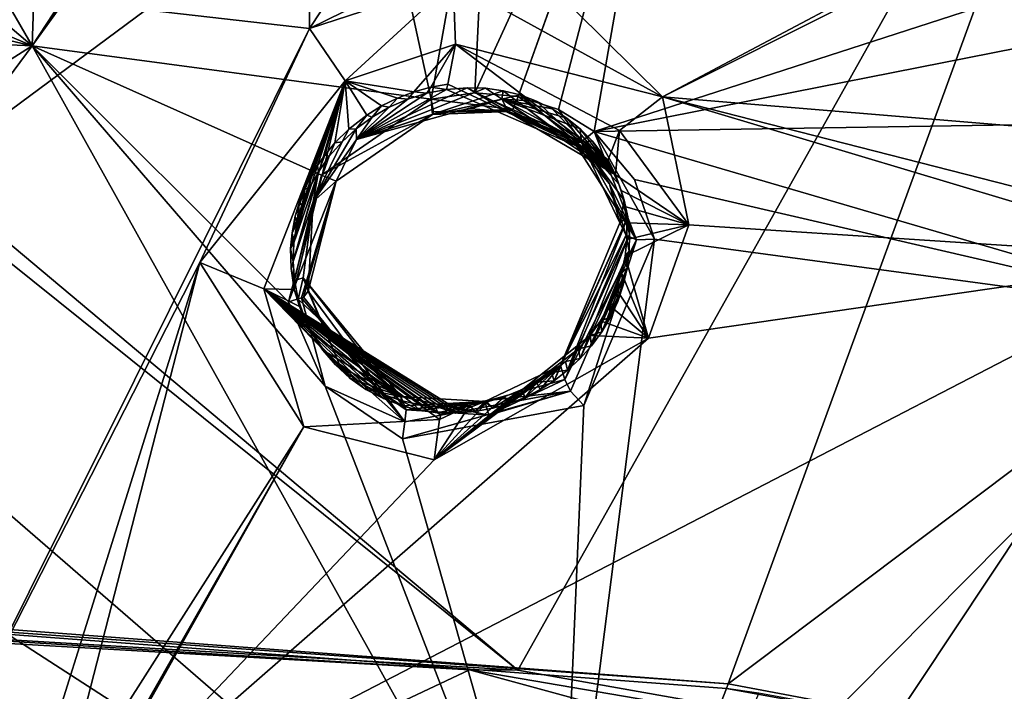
# Model space of a CAD drawing. Header units: millimetres. Extents: x -147 to 294, y -82 to 275.
# Tile 278 of 609: x 240.27 to 252.67, y 168.47 to 176.93. Entities that reach past the tile are written whole.
import ezdxf

# ---------------------------------------------------------------- set-up
doc = ezdxf.new("R2010")
doc.units = ezdxf.units.MM
doc.header["$LTSCALE"] = 67.506716
for name, color, linetype in [('1828', 7, 'CONTINUOUS'), ('1841', 7, 'CONTINUOUS'), ('1842', 7, 'CONTINUOUS'), ('1843', 7, 'CONTINUOUS'), ('1844', 7, 'CONTINUOUS'), ('2835', 7, 'CONTINUOUS'), ('3578', 7, 'CONTINUOUS'), ('3579', 7, 'CONTINUOUS'), ('3580', 7, 'CONTINUOUS'), ('3581', 7, 'CONTINUOUS'), ('3582', 7, 'CONTINUOUS'), ('3583', 7, 'CONTINUOUS'), ('3584', 7, 'CONTINUOUS'), ('3585', 7, 'CONTINUOUS'), ('3586', 7, 'CONTINUOUS'), ('3587', 7, 'CONTINUOUS'), ('3588', 7, 'CONTINUOUS'), ('3589', 7, 'CONTINUOUS'), ('3590', 7, 'CONTINUOUS'), ('751', 7, 'CONTINUOUS'), ('760', 7, 'CONTINUOUS'), ('761', 7, 'CONTINUOUS'), ('801', 7, 'CONTINUOUS'), ('802', 7, 'CONTINUOUS'), ('807', 7, 'CONTINUOUS')]:
    doc.layers.add(name, color=color, linetype=linetype)

msp = doc.modelspace()

# ---------------------------------------------------------------- linework, layer by layer
at = {"layer": '1828', "linetype": 'CONTINUOUS'}
for points in [[(235.44, 176.826, -19.634), (237.025, 174.446, -20.529), (240.432, 176.605, -20.336), (235.44, 176.826, -19.634)], [(237.025, 174.446, -20.529), (237.658, 172.86, -21.078), (240.432, 176.605, -20.336), (237.025, 174.446, -20.529)], [(237.658, 172.86, -21.078), (247.06, 164.705, -25.443), (240.432, 176.605, -20.336), (237.658, 172.86, -21.078)], [(240.432, 176.605, -20.336), (247.06, 164.705, -25.443), (244.121, 172.318, -22.323), (240.432, 176.605, -20.336)], [(245.454, 175.932, -21.404), (240.432, 176.605, -20.336), (244.073, 174.976, -21.457), (245.454, 175.932, -21.404)], [(244.073, 174.976, -21.457), (240.432, 176.605, -20.336), (243.659, 173.381, -21.893), (244.073, 174.976, -21.457)], [(243.659, 173.381, -21.893), (240.432, 176.605, -20.336), (244.121, 172.318, -22.323), (243.659, 173.381, -21.893)], [(247.503, 175.524, -21.945), (248.014, 174.922, -22.257), (255.47, 173.194, -24.647), (247.503, 175.524, -21.945)], [(248.014, 174.922, -22.257), (248.264, 174.169, -22.571), (255.47, 173.194, -24.647), (248.014, 174.922, -22.257)], [(247.373, 172.073, -23.098), (247.06, 164.705, -25.443), (248.264, 174.169, -22.571), (247.373, 172.073, -23.098)], [(248.264, 174.169, -22.571), (247.06, 164.705, -25.443), (255.47, 173.194, -24.647), (248.264, 174.169, -22.571)], [(247.06, 164.705, -25.443), (253.388, 162.292, -28.475), (255.47, 173.194, -24.647), (247.06, 164.705, -25.443)], [(236.923, 171.261, -21.442), (247.06, 164.705, -25.443), (237.658, 172.86, -21.078), (236.923, 171.261, -21.442)], [(244.121, 172.318, -22.323), (247.06, 164.705, -25.443), (245.093, 171.654, -22.737), (244.121, 172.318, -22.323)], [(245.093, 171.654, -22.737), (247.06, 164.705, -25.443), (247.373, 172.073, -23.098), (245.093, 171.654, -22.737)], [(235.25, 170.594, -21.432), (247.06, 164.705, -25.443), (236.923, 171.261, -21.442), (235.25, 170.594, -21.432)], [(235.25, 170.594, -21.432), (235.193, 168.515, -21.975), (247.06, 164.705, -25.443), (235.25, 170.594, -21.432)], [(235.193, 168.515, -21.975), (235.141, 166.451, -22.476), (247.06, 164.705, -25.443), (235.193, 168.515, -21.975)]]:
    msp.add_3dface(points, dxfattribs=at)
at = {"layer": '1841', "linetype": 'CONTINUOUS'}
for points in [[(239.563, 177.324, -22.418), (243.921, 176.824, -23.284), (239.068, 167.067, -25.277), (239.563, 177.324, -22.418)], [(243.921, 176.824, -23.284), (242.54, 173.874, -23.978), (239.068, 167.067, -25.277), (243.921, 176.824, -23.284)], [(248.696, 174.35, -25.093), (248.364, 175.96, -24.456), (255.15, 173.93, -26.817), (248.696, 174.35, -25.093)], [(248.189, 172.923, -25.482), (248.696, 174.35, -25.093), (255.15, 173.93, -26.817), (248.189, 172.923, -25.482)], [(240.894, 166.539, -25.772), (248.189, 172.923, -25.482), (255.15, 173.93, -26.817), (240.894, 166.539, -25.772)], [(248.922, 164.554, -28.622), (240.894, 166.539, -25.772), (255.15, 173.93, -26.817), (248.922, 164.554, -28.622)], [(262.344, 170.816, -30.091), (248.922, 164.554, -28.622), (255.15, 173.93, -26.817), (262.344, 170.816, -30.091)], [(239.068, 167.067, -25.277), (242.54, 173.874, -23.978), (240.418, 167.091, -25.531), (239.068, 167.067, -25.277)], [(240.418, 167.091, -25.531), (242.54, 173.874, -23.978), (240.761, 166.956, -25.636), (240.418, 167.091, -25.531)], [(242.54, 173.874, -23.978), (243.852, 171.806, -24.89), (240.761, 166.956, -25.636), (242.54, 173.874, -23.978)], [(245.492, 171.388, -25.384), (248.189, 172.923, -25.482), (240.894, 166.539, -25.772), (245.492, 171.388, -25.384)], [(240.761, 166.956, -25.636), (243.852, 171.806, -24.89), (240.896, 166.616, -25.752), (240.761, 166.956, -25.636)], [(243.852, 171.806, -24.89), (245.492, 171.388, -25.384), (240.894, 166.539, -25.772), (243.852, 171.806, -24.89)], [(240.895, 166.577, -25.762), (243.852, 171.806, -24.89), (240.894, 166.539, -25.772), (240.895, 166.577, -25.762)], [(240.896, 166.616, -25.752), (243.852, 171.806, -24.89), (240.895, 166.577, -25.762), (240.896, 166.616, -25.752)], [(253.814, 164.724, -30.253), (248.922, 164.554, -28.622), (262.344, 170.816, -30.091), (253.814, 164.724, -30.253)]]:
    msp.add_3dface(points, dxfattribs=at)
at = {"layer": '1842', "linetype": 'CONTINUOUS'}
for points in [[(248.364, 175.96, -24.456), (248.696, 174.35, -25.093), (247.824, 175.536, -24.195), (248.364, 175.96, -24.456)], [(247.683, 175.168, -23.576), (247.824, 175.536, -24.195), (247.775, 174.979, -23.677), (247.683, 175.168, -23.576)], [(247.824, 175.536, -24.195), (248.696, 174.35, -25.093), (247.775, 174.979, -23.677), (247.824, 175.536, -24.195)], [(247.775, 174.979, -23.677), (248.696, 174.35, -25.093), (247.845, 174.781, -23.775), (247.775, 174.979, -23.677)], [(247.845, 174.781, -23.775), (248.696, 174.35, -25.093), (247.892, 174.579, -23.87), (247.845, 174.781, -23.775)], [(247.892, 174.579, -23.87), (248.696, 174.35, -25.093), (247.915, 174.373, -23.961), (247.892, 174.579, -23.87)], [(248.696, 174.35, -25.093), (248.189, 172.923, -25.482), (247.895, 173.954, -24.127), (248.696, 174.35, -25.093)], [(247.917, 174.165, -24.046), (248.696, 174.35, -25.093), (247.895, 173.954, -24.127), (247.917, 174.165, -24.046)], [(247.915, 174.373, -23.961), (248.696, 174.35, -25.093), (247.917, 174.165, -24.046), (247.915, 174.373, -23.961)], [(247.895, 173.954, -24.127), (248.189, 172.923, -25.482), (247.851, 173.743, -24.201), (247.895, 173.954, -24.127)], [(247.851, 173.743, -24.201), (248.189, 172.923, -25.482), (247.785, 173.536, -24.267), (247.851, 173.743, -24.201)], [(247.785, 173.536, -24.267), (248.189, 172.923, -25.482), (247.696, 173.334, -24.324), (247.785, 173.536, -24.267)], [(247.696, 173.334, -24.324), (248.189, 172.923, -25.482), (247.586, 173.14, -24.371), (247.696, 173.334, -24.324)], [(247.586, 173.14, -24.371), (248.189, 172.923, -25.482), (247.456, 172.956, -24.407), (247.586, 173.14, -24.371)], [(248.189, 172.923, -25.482), (245.492, 171.388, -25.384), (247.456, 172.956, -24.407), (248.189, 172.923, -25.482)], [(247.456, 172.956, -24.407), (245.492, 171.388, -25.384), (247.309, 172.786, -24.431), (247.456, 172.956, -24.407)], [(247.309, 172.786, -24.431), (245.492, 171.388, -25.384), (247.145, 172.63, -24.444), (247.309, 172.786, -24.431)], [(247.145, 172.63, -24.444), (245.492, 171.388, -25.384), (246.967, 172.49, -24.447), (247.145, 172.63, -24.444)], [(246.967, 172.49, -24.447), (245.492, 171.388, -25.384), (246.778, 172.368, -24.439), (246.967, 172.49, -24.447)], [(246.778, 172.368, -24.439), (245.492, 171.388, -25.384), (246.579, 172.266, -24.421), (246.778, 172.368, -24.439)], [(246.579, 172.266, -24.421), (245.492, 171.388, -25.384), (246.371, 172.183, -24.392), (246.579, 172.266, -24.421)], [(246.371, 172.183, -24.392), (245.492, 171.388, -25.384), (246.158, 172.121, -24.354), (246.371, 172.183, -24.392)], [(246.158, 172.121, -24.354), (245.492, 171.388, -25.384), (245.94, 172.08, -24.307), (246.158, 172.121, -24.354)], [(245.94, 172.08, -24.307), (245.492, 171.388, -25.384), (245.559, 171.899, -25.014), (245.94, 172.08, -24.307)], [(245.576, 171.952, -24.932), (245.94, 172.08, -24.307), (245.559, 171.899, -25.014), (245.576, 171.952, -24.932)], [(245.722, 172.061, -24.252), (245.94, 172.08, -24.307), (245.576, 171.952, -24.932), (245.722, 172.061, -24.252)]]:
    msp.add_3dface(points, dxfattribs=at)
at = {"layer": '1843', "linetype": 'CONTINUOUS'}
for points in [[(247.274, 177.041, -23.858), (248.364, 175.96, -24.456), (245.73, 177.414, -23.43), (247.274, 177.041, -23.858)], [(245.73, 177.414, -23.43), (248.364, 175.96, -24.456), (245.758, 176.627, -23.359), (245.73, 177.414, -23.43)], [(248.364, 175.96, -24.456), (247.824, 175.536, -24.195), (245.758, 176.627, -23.359), (248.364, 175.96, -24.456)], [(247.824, 175.536, -24.195), (247.683, 175.168, -23.576), (245.758, 176.627, -23.359), (247.824, 175.536, -24.195)]]:
    msp.add_3dface(points, dxfattribs=at)
at = {"layer": '1844', "linetype": 'CONTINUOUS'}
for points in [[(243.921, 176.824, -23.284), (239.563, 177.324, -22.418), (243.923, 180.788, -22.024), (243.921, 176.824, -23.284)], [(246.02, 180.005, -22.641), (243.921, 176.824, -23.284), (243.923, 180.788, -22.024), (246.02, 180.005, -22.641)], [(244.787, 177.252, -23.304), (243.921, 176.824, -23.284), (246.02, 180.005, -22.641), (244.787, 177.252, -23.304)], [(248.364, 175.96, -24.456), (247.274, 177.041, -23.858), (256.059, 180.049, -24.751), (248.364, 175.96, -24.456)], [(248.364, 175.96, -24.456), (256.059, 180.049, -24.751), (253.298, 178.438, -24.682), (248.364, 175.96, -24.456)], [(253.171, 175.561, -25.7), (248.364, 175.96, -24.456), (253.298, 178.438, -24.682), (253.171, 175.561, -25.7)], [(255.15, 173.93, -26.817), (248.364, 175.96, -24.456), (254.278, 174.451, -26.393), (255.15, 173.93, -26.817)], [(254.278, 174.451, -26.393), (248.364, 175.96, -24.456), (253.171, 175.561, -25.7), (254.278, 174.451, -26.393)]]:
    msp.add_3dface(points, dxfattribs=at)
at = {"layer": '2835', "linetype": 'CONTINUOUS'}
for points in [[(237.904, 180.969, -18.669), (240.432, 176.605, -20.336), (240.631, 182.527, -18.557), (237.904, 180.969, -18.669)], [(240.631, 182.527, -18.557), (240.432, 176.605, -20.336), (244.12, 182.229, -19.171), (240.631, 182.527, -18.557)], [(244.12, 182.229, -19.171), (240.432, 176.605, -20.336), (244.122, 182.189, -19.184), (244.12, 182.229, -19.171)], [(244.122, 182.189, -19.184), (240.432, 176.605, -20.336), (244.124, 182.148, -19.197), (244.122, 182.189, -19.184)], [(244.124, 182.148, -19.197), (240.432, 176.605, -20.336), (244.144, 181.975, -19.254), (244.124, 182.148, -19.197)], [(244.144, 181.975, -19.254), (240.432, 176.605, -20.336), (244.179, 181.803, -19.312), (244.144, 181.975, -19.254)], [(240.432, 176.605, -20.336), (245.454, 175.932, -21.404), (244.179, 181.803, -19.312), (240.432, 176.605, -20.336)], [(244.179, 181.803, -19.312), (245.454, 175.932, -21.404), (246.205, 180.166, -20.173), (244.179, 181.803, -19.312)], [(247.057, 175.801, -21.761), (248.572, 181.622, -20.144), (246.548, 175.968, -21.604), (247.057, 175.801, -21.761)], [(246.548, 175.968, -21.604), (248.572, 181.622, -20.144), (248.555, 181.584, -20.153), (246.548, 175.968, -21.604)], [(248.538, 181.546, -20.162), (246.548, 175.968, -21.604), (248.555, 181.584, -20.153), (248.538, 181.546, -20.162)], [(247.503, 175.524, -21.945), (248.572, 181.622, -20.144), (247.057, 175.801, -21.761), (247.503, 175.524, -21.945)], [(248.572, 181.622, -20.144), (247.503, 175.524, -21.945), (254.68, 177.852, -22.712), (248.572, 181.622, -20.144)], [(246.001, 176.013, -21.482), (246.548, 175.968, -21.604), (248.538, 181.546, -20.162), (246.001, 176.013, -21.482)], [(246.205, 180.166, -20.173), (246.001, 176.013, -21.482), (248.538, 181.546, -20.162), (246.205, 180.166, -20.173)], [(237.172, 179.38, -19.058), (240.432, 176.605, -20.336), (237.904, 180.969, -18.669), (237.172, 179.38, -19.058)], [(245.454, 175.932, -21.404), (246.001, 176.013, -21.482), (246.205, 180.166, -20.173), (245.454, 175.932, -21.404)], [(235.499, 178.713, -19.072), (240.432, 176.605, -20.336), (237.172, 179.38, -19.058), (235.499, 178.713, -19.072)], [(235.47, 177.771, -19.352), (240.432, 176.605, -20.336), (235.499, 178.713, -19.072), (235.47, 177.771, -19.352)], [(254.68, 177.852, -22.712), (247.503, 175.524, -21.945), (254.097, 176.825, -22.946), (254.68, 177.852, -22.712)], [(235.44, 176.826, -19.634), (240.432, 176.605, -20.336), (235.47, 177.771, -19.352), (235.44, 176.826, -19.634)], [(247.503, 175.524, -21.945), (254.114, 175.632, -23.386), (254.097, 176.825, -22.946), (247.503, 175.524, -21.945)], [(247.503, 175.524, -21.945), (255.47, 173.194, -24.647), (254.114, 175.632, -23.386), (247.503, 175.524, -21.945)]]:
    msp.add_3dface(points, dxfattribs=at)
at = {"layer": '3578', "linetype": 'CONTINUOUS'}
for points in [[(247.347, 175.394, -22.052), (246.548, 175.968, -21.604), (246.482, 175.804, -21.73), (247.347, 175.394, -22.052)], [(247.057, 175.801, -21.761), (246.548, 175.968, -21.604), (247.347, 175.394, -22.052), (247.057, 175.801, -21.761)], [(246.421, 175.775, -21.939), (247.347, 175.394, -22.052), (246.482, 175.804, -21.73), (246.421, 175.775, -21.939)], [(247.25, 175.393, -22.252), (247.347, 175.394, -22.052), (246.421, 175.775, -21.939), (247.25, 175.393, -22.252)], [(246.861, 175.633, -22.082), (247.25, 175.393, -22.252), (246.421, 175.775, -21.939), (246.861, 175.633, -22.082)], [(247.503, 175.524, -21.945), (247.057, 175.801, -21.761), (247.347, 175.394, -22.052), (247.503, 175.524, -21.945)]]:
    msp.add_3dface(points, dxfattribs=at)
at = {"layer": '3579', "linetype": 'CONTINUOUS'}
for points in [[(247.503, 175.524, -21.945), (247.347, 175.394, -22.052), (248.039, 174.159, -22.621), (247.503, 175.524, -21.945)], [(248.264, 174.169, -22.571), (248.014, 174.922, -22.257), (247.503, 175.524, -21.945), (248.264, 174.169, -22.571)], [(248.264, 174.169, -22.571), (247.503, 175.524, -21.945), (248.039, 174.159, -22.621), (248.264, 174.169, -22.571)], [(247.347, 175.394, -22.052), (247.25, 175.393, -22.252), (248.039, 174.159, -22.621), (247.347, 175.394, -22.052)], [(248.039, 174.159, -22.621), (247.25, 175.393, -22.252), (247.696, 174.868, -22.539), (248.039, 174.159, -22.621)], [(247.908, 174.218, -22.823), (248.039, 174.159, -22.621), (247.696, 174.868, -22.539), (247.908, 174.218, -22.823)]]:
    msp.add_3dface(points, dxfattribs=at)
at = {"layer": '3580', "linetype": 'CONTINUOUS'}
for points in [[(248.039, 174.159, -22.621), (247.908, 174.218, -22.823), (247.137, 172.4, -23.297), (248.039, 174.159, -22.621)], [(247.205, 172.254, -23.107), (248.039, 174.159, -22.621), (247.137, 172.4, -23.297), (247.205, 172.254, -23.107)], [(247.373, 172.073, -23.098), (248.039, 174.159, -22.621), (247.205, 172.254, -23.107), (247.373, 172.073, -23.098)], [(247.373, 172.073, -23.098), (248.264, 174.169, -22.571), (248.039, 174.159, -22.621), (247.373, 172.073, -23.098)], [(243.845, 173.44, -21.995), (245.121, 171.87, -22.757), (243.903, 173.514, -22.189), (243.845, 173.44, -21.995)], [(243.903, 173.514, -22.189), (245.121, 171.87, -22.757), (244.296, 172.598, -22.576), (243.903, 173.514, -22.189)], [(243.659, 173.381, -21.893), (244.121, 172.318, -22.323), (243.821, 173.428, -21.969), (243.659, 173.381, -21.893)], [(243.821, 173.428, -21.969), (245.121, 171.87, -22.757), (243.845, 173.44, -21.995), (243.821, 173.428, -21.969)], [(243.821, 173.428, -21.969), (244.121, 172.318, -22.323), (245.121, 171.87, -22.757), (243.821, 173.428, -21.969)], [(244.296, 172.598, -22.576), (245.121, 171.87, -22.757), (245.138, 172.018, -22.957), (244.296, 172.598, -22.576)], [(246.179, 171.953, -23.224), (247.205, 172.254, -23.107), (247.137, 172.4, -23.297), (246.179, 171.953, -23.224)], [(244.121, 172.318, -22.323), (245.093, 171.654, -22.737), (245.121, 171.87, -22.757), (244.121, 172.318, -22.323)], [(245.093, 171.654, -22.737), (247.373, 172.073, -23.098), (247.205, 172.254, -23.107), (245.093, 171.654, -22.737)], [(245.121, 171.87, -22.757), (245.093, 171.654, -22.737), (247.205, 172.254, -23.107), (245.121, 171.87, -22.757)], [(245.121, 171.87, -22.757), (247.205, 172.254, -23.107), (245.138, 172.018, -22.957), (245.121, 171.87, -22.757)], [(245.138, 172.018, -22.957), (247.205, 172.254, -23.107), (246.179, 171.953, -23.224), (245.138, 172.018, -22.957)]]:
    msp.add_3dface(points, dxfattribs=at)
at = {"layer": '3581', "linetype": 'CONTINUOUS'}
for points in [[(245.454, 175.932, -21.404), (244.073, 174.976, -21.457), (245.47, 175.74, -21.754), (245.454, 175.932, -21.404)], [(245.483, 175.773, -21.542), (245.454, 175.932, -21.404), (245.47, 175.74, -21.754), (245.483, 175.773, -21.542)], [(245.47, 175.74, -21.754), (244.073, 174.976, -21.457), (244.258, 174.898, -21.797), (245.47, 175.74, -21.754)], [(244.073, 174.976, -21.457), (243.659, 173.381, -21.893), (244.258, 174.898, -21.797), (244.073, 174.976, -21.457)], [(243.659, 173.381, -21.893), (243.821, 173.428, -21.969), (244.258, 174.898, -21.797), (243.659, 173.381, -21.893)], [(243.821, 173.428, -21.969), (243.845, 173.44, -21.995), (244.258, 174.898, -21.797), (243.821, 173.428, -21.969)], [(243.845, 173.44, -21.995), (243.903, 173.514, -22.189), (244.258, 174.898, -21.797), (243.845, 173.44, -21.995)]]:
    msp.add_3dface(points, dxfattribs=at)
at = {"layer": '3582', "linetype": 'CONTINUOUS'}
for points in [[(246.001, 176.013, -21.482), (245.454, 175.932, -21.404), (246.482, 175.804, -21.73), (246.001, 176.013, -21.482)], [(246.548, 175.968, -21.604), (246.001, 176.013, -21.482), (246.482, 175.804, -21.73), (246.548, 175.968, -21.604)], [(246.482, 175.804, -21.73), (245.454, 175.932, -21.404), (245.483, 175.773, -21.542), (246.482, 175.804, -21.73)], [(246.421, 175.775, -21.939), (245.47, 175.74, -21.754), (245.948, 175.812, -21.827), (246.421, 175.775, -21.939)], [(246.421, 175.775, -21.939), (245.483, 175.773, -21.542), (245.47, 175.74, -21.754), (246.421, 175.775, -21.939)], [(246.421, 175.775, -21.939), (246.482, 175.804, -21.73), (245.483, 175.773, -21.542), (246.421, 175.775, -21.939)]]:
    msp.add_3dface(points, dxfattribs=at)
at = {"layer": '3583', "linetype": 'CONTINUOUS'}
for points in [[(246.343, 175.931, -22.648), (245.47, 175.74, -21.754), (244.515, 175.423, -22.462), (246.343, 175.931, -22.648)], [(245.948, 175.812, -21.827), (245.47, 175.74, -21.754), (246.343, 175.931, -22.648), (245.948, 175.812, -21.827)], [(246.421, 175.775, -21.939), (245.948, 175.812, -21.827), (246.343, 175.931, -22.648), (246.421, 175.775, -21.939)], [(245.47, 175.74, -21.754), (244.258, 174.898, -21.797), (244.515, 175.423, -22.462), (245.47, 175.74, -21.754)], [(244.515, 175.423, -22.462), (244.258, 174.898, -21.797), (243.966, 174.644, -22.611), (244.515, 175.423, -22.462)], [(244.258, 174.898, -21.797), (243.903, 173.514, -22.189), (243.966, 174.644, -22.611), (244.258, 174.898, -21.797)], [(243.903, 173.514, -22.189), (243.841, 173.684, -22.897), (243.966, 174.644, -22.611), (243.903, 173.514, -22.189)]]:
    msp.add_3dface(points, dxfattribs=at)
at = {"layer": '3584', "linetype": 'CONTINUOUS'}
for points in [[(247.082, 172.579, -23.94), (247.908, 174.218, -22.823), (247.826, 174.374, -23.485), (247.082, 172.579, -23.94)], [(247.137, 172.4, -23.297), (247.908, 174.218, -22.823), (247.082, 172.579, -23.94), (247.137, 172.4, -23.297)], [(243.903, 173.514, -22.189), (244.296, 172.598, -22.576), (243.841, 173.684, -22.897), (243.903, 173.514, -22.189)], [(244.296, 172.598, -22.576), (245.138, 172.018, -22.957), (243.841, 173.684, -22.897), (244.296, 172.598, -22.576)], [(243.841, 173.684, -22.897), (245.138, 172.018, -22.957), (245.073, 172.189, -23.631), (243.841, 173.684, -22.897)], [(246.128, 172.125, -23.882), (247.137, 172.4, -23.297), (247.082, 172.579, -23.94), (246.128, 172.125, -23.882)], [(246.179, 171.953, -23.224), (247.137, 172.4, -23.297), (246.128, 172.125, -23.882), (246.179, 171.953, -23.224)], [(245.138, 172.018, -22.957), (246.179, 171.953, -23.224), (245.073, 172.189, -23.631), (245.138, 172.018, -22.957)], [(245.073, 172.189, -23.631), (246.179, 171.953, -23.224), (246.128, 172.125, -23.882), (245.073, 172.189, -23.631)]]:
    msp.add_3dface(points, dxfattribs=at)
at = {"layer": '3585', "linetype": 'CONTINUOUS'}
for points in [[(245.905, 176.077, -22.513), (244.515, 175.423, -22.462), (245.646, 176.056, -22.47), (245.905, 176.077, -22.513)], [(244.515, 175.423, -22.462), (245.905, 176.077, -22.513), (246.137, 176.069, -22.561), (244.515, 175.423, -22.462)], [(246.36, 176.038, -22.616), (244.515, 175.423, -22.462), (246.137, 176.069, -22.561), (246.36, 176.038, -22.616)], [(245.646, 176.056, -22.47), (244.515, 175.423, -22.462), (245.397, 176.008, -22.438), (245.646, 176.056, -22.47)], [(246.343, 175.931, -22.648), (244.515, 175.423, -22.462), (246.36, 176.038, -22.616), (246.343, 175.931, -22.648)], [(245.397, 176.008, -22.438), (244.515, 175.423, -22.462), (245.158, 175.933, -22.416), (245.397, 176.008, -22.438)], [(246.574, 175.985, -22.676), (246.343, 175.931, -22.648), (246.36, 176.038, -22.616), (246.574, 175.985, -22.676)], [(245.158, 175.933, -22.416), (244.515, 175.423, -22.462), (244.926, 175.831, -22.406), (245.158, 175.933, -22.416)], [(246.781, 175.909, -22.743), (246.343, 175.931, -22.648), (246.574, 175.985, -22.676), (246.781, 175.909, -22.743)], [(247.327, 175.559, -22.973), (246.343, 175.931, -22.648), (247.161, 175.695, -22.893), (247.327, 175.559, -22.973)], [(246.343, 175.931, -22.648), (247.327, 175.559, -22.973), (247.345, 175.386, -23.036), (246.343, 175.931, -22.648)], [(247.161, 175.695, -22.893), (246.343, 175.931, -22.648), (246.978, 175.811, -22.816), (247.161, 175.695, -22.893)], [(246.978, 175.811, -22.816), (246.343, 175.931, -22.648), (246.781, 175.909, -22.743), (246.978, 175.811, -22.816)], [(244.926, 175.831, -22.406), (244.515, 175.423, -22.462), (244.709, 175.705, -22.406), (244.926, 175.831, -22.406)], [(244.709, 175.705, -22.406), (244.515, 175.423, -22.462), (244.511, 175.56, -22.416), (244.709, 175.705, -22.406)], [(244.515, 175.423, -22.462), (243.966, 174.644, -22.611), (244.511, 175.56, -22.416), (244.515, 175.423, -22.462)], [(244.511, 175.56, -22.416), (243.966, 174.644, -22.611), (244.331, 175.394, -22.436), (244.511, 175.56, -22.416)], [(247.327, 175.559, -22.973), (247.479, 175.406, -23.057), (247.345, 175.386, -23.036), (247.327, 175.559, -22.973)], [(244.331, 175.394, -22.436), (243.966, 174.644, -22.611), (244.171, 175.213, -22.466), (244.331, 175.394, -22.436)], [(247.479, 175.406, -23.057), (247.611, 175.239, -23.141), (247.345, 175.386, -23.036), (247.479, 175.406, -23.057)], [(247.883, 174.66, -23.398), (247.826, 174.374, -23.485), (247.345, 175.386, -23.036), (247.883, 174.66, -23.398)], [(247.814, 174.862, -23.314), (247.883, 174.66, -23.398), (247.345, 175.386, -23.036), (247.814, 174.862, -23.314)], [(247.722, 175.057, -23.227), (247.814, 174.862, -23.314), (247.345, 175.386, -23.036), (247.722, 175.057, -23.227)], [(247.611, 175.239, -23.141), (247.722, 175.057, -23.227), (247.345, 175.386, -23.036), (247.611, 175.239, -23.141)], [(244.171, 175.213, -22.466), (243.966, 174.644, -22.611), (244.034, 175.016, -22.504), (244.171, 175.213, -22.466)], [(244.034, 175.016, -22.504), (243.966, 174.644, -22.611), (243.715, 173.887, -22.808), (244.034, 175.016, -22.504)], [(243.725, 174.122, -22.734), (244.034, 175.016, -22.504), (243.715, 173.887, -22.808), (243.725, 174.122, -22.734)], [(243.918, 174.806, -22.55), (244.034, 175.016, -22.504), (243.725, 174.122, -22.734), (243.918, 174.806, -22.55)], [(243.763, 174.357, -22.666), (243.918, 174.806, -22.55), (243.725, 174.122, -22.734), (243.763, 174.357, -22.666)], [(243.828, 174.586, -22.604), (243.918, 174.806, -22.55), (243.763, 174.357, -22.666), (243.828, 174.586, -22.604)], [(243.715, 173.887, -22.808), (243.966, 174.644, -22.611), (243.734, 173.648, -22.888), (243.715, 173.887, -22.808)], [(243.966, 174.644, -22.611), (243.841, 173.684, -22.897), (243.734, 173.648, -22.888), (243.966, 174.644, -22.611)], [(247.928, 174.45, -23.481), (247.826, 174.374, -23.485), (247.883, 174.66, -23.398), (247.928, 174.45, -23.481)], [(247.002, 172.386, -23.988), (247.082, 172.579, -23.94), (247.928, 174.45, -23.481), (247.002, 172.386, -23.988)], [(247.171, 172.517, -23.981), (247.002, 172.386, -23.988), (247.928, 174.45, -23.481), (247.171, 172.517, -23.981)], [(247.082, 172.579, -23.94), (247.826, 174.374, -23.485), (247.928, 174.45, -23.481), (247.082, 172.579, -23.94)], [(247.949, 174.232, -23.561), (247.171, 172.517, -23.981), (247.928, 174.45, -23.481), (247.949, 174.232, -23.561)], [(247.33, 172.665, -23.966), (247.171, 172.517, -23.981), (247.949, 174.232, -23.561), (247.33, 172.665, -23.966)], [(247.947, 174.016, -23.635), (247.33, 172.665, -23.966), (247.949, 174.232, -23.561), (247.947, 174.016, -23.635)], [(247.473, 172.825, -23.943), (247.33, 172.665, -23.966), (247.947, 174.016, -23.635), (247.473, 172.825, -23.943)], [(247.921, 173.802, -23.704), (247.473, 172.825, -23.943), (247.947, 174.016, -23.635), (247.921, 173.802, -23.704)], [(247.6, 173, -23.911), (247.473, 172.825, -23.943), (247.921, 173.802, -23.704), (247.6, 173, -23.911)], [(247.872, 173.588, -23.767), (247.6, 173, -23.911), (247.921, 173.802, -23.704), (247.872, 173.588, -23.767)], [(243.734, 173.648, -22.888), (243.841, 173.684, -22.897), (243.78, 173.414, -22.972), (243.734, 173.648, -22.888)], [(243.841, 173.684, -22.897), (245.073, 172.189, -23.631), (243.78, 173.414, -22.972), (243.841, 173.684, -22.897)], [(247.711, 173.188, -23.871), (247.6, 173, -23.911), (247.872, 173.588, -23.767), (247.711, 173.188, -23.871)], [(247.802, 173.384, -23.823), (247.711, 173.188, -23.871), (247.872, 173.588, -23.767), (247.802, 173.384, -23.823)], [(243.78, 173.414, -22.972), (245.073, 172.189, -23.631), (243.856, 173.19, -23.059), (243.78, 173.414, -22.972)], [(243.856, 173.19, -23.059), (245.073, 172.189, -23.631), (243.961, 172.971, -23.15), (243.856, 173.19, -23.059)], [(243.961, 172.971, -23.15), (245.073, 172.189, -23.631), (244.091, 172.77, -23.241), (243.961, 172.971, -23.15)], [(244.091, 172.77, -23.241), (245.073, 172.189, -23.631), (244.249, 172.585, -23.332), (244.091, 172.77, -23.241)], [(244.249, 172.585, -23.332), (245.073, 172.189, -23.631), (244.43, 172.418, -23.423), (244.249, 172.585, -23.332)], [(246.128, 172.125, -23.882), (247.082, 172.579, -23.94), (246.23, 172.041, -23.932), (246.128, 172.125, -23.882)], [(246.23, 172.041, -23.932), (247.082, 172.579, -23.94), (246.443, 172.1, -23.96), (246.23, 172.041, -23.932)], [(246.443, 172.1, -23.96), (247.082, 172.579, -23.94), (246.641, 172.178, -23.978), (246.443, 172.1, -23.96)], [(246.641, 172.178, -23.978), (247.082, 172.579, -23.94), (246.826, 172.274, -23.987), (246.641, 172.178, -23.978)], [(246.826, 172.274, -23.987), (247.082, 172.579, -23.94), (247.002, 172.386, -23.988), (246.826, 172.274, -23.987)], [(244.43, 172.418, -23.423), (245.073, 172.189, -23.631), (244.63, 172.277, -23.51), (244.43, 172.418, -23.423)], [(244.63, 172.277, -23.51), (245.073, 172.189, -23.631), (244.855, 172.161, -23.594), (244.63, 172.277, -23.51)], [(244.855, 172.161, -23.594), (245.073, 172.189, -23.631), (245.087, 172.071, -23.673), (244.855, 172.161, -23.594)], [(245.073, 172.189, -23.631), (246.128, 172.125, -23.882), (245.087, 172.071, -23.673), (245.073, 172.189, -23.631)], [(245.087, 172.071, -23.673), (246.128, 172.125, -23.882), (245.313, 172.011, -23.741), (245.087, 172.071, -23.673)], [(245.313, 172.011, -23.741), (246.128, 172.125, -23.882), (245.538, 171.98, -23.8), (245.313, 172.011, -23.741)], [(245.538, 171.98, -23.8), (246.128, 172.125, -23.882), (245.764, 171.977, -23.851), (245.538, 171.98, -23.8)], [(245.764, 171.977, -23.851), (246.128, 172.125, -23.882), (246.004, 172, -23.896), (245.764, 171.977, -23.851)], [(246.004, 172, -23.896), (246.128, 172.125, -23.882), (246.23, 172.041, -23.932), (246.004, 172, -23.896)]]:
    msp.add_3dface(points, dxfattribs=at)
at = {"layer": '3586', "linetype": 'CONTINUOUS'}
for points in [[(245.663, 176.123, -22.705), (245.646, 176.056, -22.47), (245.447, 176.085, -22.669), (245.663, 176.123, -22.705)], [(247.683, 175.168, -23.576), (245.646, 176.056, -22.47), (245.663, 176.123, -22.705), (247.683, 175.168, -23.576)], [(245.235, 176.026, -22.643), (245.158, 175.933, -22.416), (245.028, 175.947, -22.626), (245.235, 176.026, -22.643)], [(245.397, 176.008, -22.438), (245.158, 175.933, -22.416), (245.235, 176.026, -22.643), (245.397, 176.008, -22.438)], [(245.447, 176.085, -22.669), (245.397, 176.008, -22.438), (245.235, 176.026, -22.643), (245.447, 176.085, -22.669)], [(245.646, 176.056, -22.47), (245.397, 176.008, -22.438), (245.447, 176.085, -22.669), (245.646, 176.056, -22.47)], [(247.683, 175.168, -23.576), (245.905, 176.077, -22.513), (245.646, 176.056, -22.47), (247.683, 175.168, -23.576)], [(245.028, 175.947, -22.626), (244.926, 175.831, -22.406), (244.83, 175.849, -22.618), (245.028, 175.947, -22.626)], [(245.158, 175.933, -22.416), (244.926, 175.831, -22.406), (245.028, 175.947, -22.626), (245.158, 175.933, -22.416)], [(244.83, 175.849, -22.618), (244.709, 175.705, -22.406), (244.642, 175.732, -22.619), (244.83, 175.849, -22.618)], [(244.926, 175.831, -22.406), (244.709, 175.705, -22.406), (244.83, 175.849, -22.618), (244.926, 175.831, -22.406)], [(244.642, 175.732, -22.619), (244.511, 175.56, -22.416), (244.416, 175.556, -22.635), (244.642, 175.732, -22.619)], [(244.709, 175.705, -22.406), (244.511, 175.56, -22.416), (244.642, 175.732, -22.619), (244.709, 175.705, -22.406)], [(244.416, 175.556, -22.635), (244.331, 175.394, -22.436), (244.242, 175.383, -22.66), (244.416, 175.556, -22.635)], [(244.511, 175.56, -22.416), (244.331, 175.394, -22.436), (244.416, 175.556, -22.635), (244.511, 175.56, -22.416)], [(244.242, 175.383, -22.66), (244.171, 175.213, -22.466), (244.115, 175.229, -22.687), (244.242, 175.383, -22.66)], [(244.331, 175.394, -22.436), (244.171, 175.213, -22.466), (244.242, 175.383, -22.66), (244.331, 175.394, -22.436)], [(244.115, 175.229, -22.687), (244.034, 175.016, -22.504), (244.022, 175.097, -22.715), (244.115, 175.229, -22.687)], [(244.171, 175.213, -22.466), (244.034, 175.016, -22.504), (244.115, 175.229, -22.687), (244.171, 175.213, -22.466)], [(244.034, 175.016, -22.504), (243.918, 174.806, -22.55), (243.943, 174.965, -22.746), (244.034, 175.016, -22.504)], [(244.022, 175.097, -22.715), (244.034, 175.016, -22.504), (243.943, 174.965, -22.746), (244.022, 175.097, -22.715)], [(243.943, 174.965, -22.746), (243.918, 174.806, -22.55), (243.863, 174.805, -22.786), (243.943, 174.965, -22.746)], [(243.863, 174.805, -22.786), (243.828, 174.586, -22.604), (243.797, 174.638, -22.831), (243.863, 174.805, -22.786)], [(243.918, 174.806, -22.55), (243.828, 174.586, -22.604), (243.863, 174.805, -22.786), (243.918, 174.806, -22.55)], [(243.797, 174.638, -22.831), (243.763, 174.357, -22.666), (243.743, 174.458, -22.884), (243.797, 174.638, -22.831)], [(243.828, 174.586, -22.604), (243.763, 174.357, -22.666), (243.797, 174.638, -22.831), (243.828, 174.586, -22.604)], [(243.743, 174.458, -22.884), (243.763, 174.357, -22.666), (243.702, 174.249, -22.949), (243.743, 174.458, -22.884)], [(243.763, 174.357, -22.666), (243.725, 174.122, -22.734), (243.702, 174.249, -22.949), (243.763, 174.357, -22.666)], [(243.702, 174.249, -22.949), (243.725, 174.122, -22.734), (243.684, 174.052, -23.015), (243.702, 174.249, -22.949)], [(243.725, 174.122, -22.734), (243.715, 173.887, -22.808), (243.684, 174.052, -23.015), (243.725, 174.122, -22.734)], [(243.684, 174.052, -23.015), (243.715, 173.887, -22.808), (243.689, 173.8, -23.106), (243.684, 174.052, -23.015)], [(243.715, 173.887, -22.808), (243.734, 173.648, -22.888), (243.689, 173.8, -23.106), (243.715, 173.887, -22.808)], [(243.689, 173.8, -23.106), (243.734, 173.648, -22.888), (243.73, 173.536, -23.209), (243.689, 173.8, -23.106)], [(243.734, 173.648, -22.888), (243.78, 173.414, -22.972), (243.73, 173.536, -23.209), (243.734, 173.648, -22.888)], [(243.73, 173.536, -23.209), (243.78, 173.414, -22.972), (243.794, 173.32, -23.3), (243.73, 173.536, -23.209)], [(243.78, 173.414, -22.972), (243.856, 173.19, -23.059), (243.794, 173.32, -23.3), (243.78, 173.414, -22.972)], [(243.794, 173.32, -23.3), (243.856, 173.19, -23.059), (243.869, 173.139, -23.381), (243.794, 173.32, -23.3)], [(243.856, 173.19, -23.059), (243.961, 172.971, -23.15), (243.869, 173.139, -23.381), (243.856, 173.19, -23.059)], [(243.869, 173.139, -23.381), (243.961, 172.971, -23.15), (243.98, 172.94, -23.477), (243.869, 173.139, -23.381)], [(243.961, 172.971, -23.15), (244.091, 172.77, -23.241), (243.98, 172.94, -23.477), (243.961, 172.971, -23.15)], [(243.98, 172.94, -23.477), (244.091, 172.77, -23.241), (244.068, 172.816, -23.542), (243.98, 172.94, -23.477)], [(244.091, 172.77, -23.241), (244.249, 172.585, -23.332), (244.068, 172.816, -23.542), (244.091, 172.77, -23.241)], [(244.068, 172.816, -23.542), (244.249, 172.585, -23.332), (244.139, 172.728, -23.59), (244.068, 172.816, -23.542)], [(244.139, 172.728, -23.59), (244.249, 172.585, -23.332), (244.285, 172.577, -23.679), (244.139, 172.728, -23.59)], [(244.249, 172.585, -23.332), (244.43, 172.418, -23.423), (244.285, 172.577, -23.679), (244.249, 172.585, -23.332)], [(244.285, 172.577, -23.679), (244.43, 172.418, -23.423), (244.372, 172.501, -23.727), (244.285, 172.577, -23.679)], [(244.372, 172.501, -23.727), (244.43, 172.418, -23.423), (244.433, 172.453, -23.76), (244.372, 172.501, -23.727)], [(244.43, 172.418, -23.423), (244.63, 172.277, -23.51), (244.433, 172.453, -23.76), (244.43, 172.418, -23.423)], [(244.433, 172.453, -23.76), (244.63, 172.277, -23.51), (244.63, 172.323, -23.857), (244.433, 172.453, -23.76)], [(244.63, 172.277, -23.51), (244.855, 172.161, -23.594), (244.63, 172.323, -23.857), (244.63, 172.277, -23.51)], [(244.63, 172.323, -23.857), (244.855, 172.161, -23.594), (244.77, 172.25, -23.92), (244.63, 172.323, -23.857)], [(244.77, 172.25, -23.92), (244.855, 172.161, -23.594), (244.879, 172.203, -23.965), (244.77, 172.25, -23.92)], [(244.855, 172.161, -23.594), (245.087, 172.071, -23.673), (244.879, 172.203, -23.965), (244.855, 172.161, -23.594)], [(244.879, 172.203, -23.965), (245.087, 172.071, -23.673), (245.057, 172.142, -24.036), (244.879, 172.203, -23.965)], [(245.087, 172.071, -23.673), (245.313, 172.011, -23.741), (245.057, 172.142, -24.036), (245.087, 172.071, -23.673)], [(245.057, 172.142, -24.036), (245.313, 172.011, -23.741), (245.215, 172.103, -24.093), (245.057, 172.142, -24.036)], [(245.215, 172.103, -24.093), (245.313, 172.011, -23.741), (245.341, 172.081, -24.136), (245.215, 172.103, -24.093)], [(245.313, 172.011, -23.741), (245.538, 171.98, -23.8), (245.341, 172.081, -24.136), (245.313, 172.011, -23.741)], [(245.341, 172.081, -24.136), (245.538, 171.98, -23.8), (245.432, 172.07, -24.166), (245.341, 172.081, -24.136)], [(245.432, 172.07, -24.166), (245.538, 171.98, -23.8), (245.503, 172.064, -24.188), (245.432, 172.07, -24.166)], [(245.538, 171.98, -23.8), (245.764, 171.977, -23.851), (245.503, 172.064, -24.188), (245.538, 171.98, -23.8)], [(245.503, 172.064, -24.188), (245.764, 171.977, -23.851), (245.566, 172.061, -24.207), (245.503, 172.064, -24.188)], [(245.566, 172.061, -24.207), (245.764, 171.977, -23.851), (245.624, 172.06, -24.224), (245.566, 172.061, -24.207)], [(245.624, 172.06, -24.224), (245.764, 171.977, -23.851), (245.677, 172.06, -24.239), (245.624, 172.06, -24.224)], [(245.764, 171.977, -23.851), (245.722, 172.061, -24.252), (245.677, 172.06, -24.239), (245.764, 171.977, -23.851)]]:
    msp.add_3dface(points, dxfattribs=at)
at = {"layer": '3587', "linetype": 'CONTINUOUS'}
for points in [[(245.73, 177.414, -23.43), (243.921, 176.824, -23.284), (244.787, 177.252, -23.304), (245.73, 177.414, -23.43)], [(243.921, 176.824, -23.284), (245.73, 177.414, -23.43), (244.372, 176.163, -23.237), (243.921, 176.824, -23.284)], [(245.73, 177.414, -23.43), (245.758, 176.627, -23.359), (244.372, 176.163, -23.237), (245.73, 177.414, -23.43)], [(245.758, 176.627, -23.359), (245.235, 176.026, -22.643), (244.372, 176.163, -23.237), (245.758, 176.627, -23.359)], [(245.758, 176.627, -23.359), (245.447, 176.085, -22.669), (245.235, 176.026, -22.643), (245.758, 176.627, -23.359)], [(245.758, 176.627, -23.359), (245.663, 176.123, -22.705), (245.447, 176.085, -22.669), (245.758, 176.627, -23.359)], [(245.758, 176.627, -23.359), (247.683, 175.168, -23.576), (245.663, 176.123, -22.705), (245.758, 176.627, -23.359)], [(245.235, 176.026, -22.643), (245.028, 175.947, -22.626), (244.372, 176.163, -23.237), (245.235, 176.026, -22.643)], [(245.028, 175.947, -22.626), (244.83, 175.849, -22.618), (244.372, 176.163, -23.237), (245.028, 175.947, -22.626)], [(244.83, 175.849, -22.618), (244.642, 175.732, -22.619), (244.372, 176.163, -23.237), (244.83, 175.849, -22.618)]]:
    msp.add_3dface(points, dxfattribs=at)
at = {"layer": '3588', "linetype": 'CONTINUOUS'}
for points in [[(242.54, 173.874, -23.978), (243.921, 176.824, -23.284), (244.372, 176.163, -23.237), (242.54, 173.874, -23.978)], [(242.54, 173.874, -23.978), (244.372, 176.163, -23.237), (243.346, 173.544, -23.93), (242.54, 173.874, -23.978)], [(244.372, 176.163, -23.237), (243.73, 173.536, -23.209), (243.346, 173.544, -23.93), (244.372, 176.163, -23.237)], [(243.702, 174.249, -22.949), (243.684, 174.052, -23.015), (244.372, 176.163, -23.237), (243.702, 174.249, -22.949)], [(243.684, 174.052, -23.015), (243.689, 173.8, -23.106), (244.372, 176.163, -23.237), (243.684, 174.052, -23.015)], [(243.689, 173.8, -23.106), (243.73, 173.536, -23.209), (244.372, 176.163, -23.237), (243.689, 173.8, -23.106)], [(243.743, 174.458, -22.884), (243.702, 174.249, -22.949), (244.372, 176.163, -23.237), (243.743, 174.458, -22.884)], [(243.797, 174.638, -22.831), (243.743, 174.458, -22.884), (244.372, 176.163, -23.237), (243.797, 174.638, -22.831)], [(243.863, 174.805, -22.786), (243.797, 174.638, -22.831), (244.372, 176.163, -23.237), (243.863, 174.805, -22.786)], [(243.943, 174.965, -22.746), (243.863, 174.805, -22.786), (244.372, 176.163, -23.237), (243.943, 174.965, -22.746)], [(244.022, 175.097, -22.715), (243.943, 174.965, -22.746), (244.372, 176.163, -23.237), (244.022, 175.097, -22.715)], [(244.115, 175.229, -22.687), (244.022, 175.097, -22.715), (244.372, 176.163, -23.237), (244.115, 175.229, -22.687)], [(244.242, 175.383, -22.66), (244.115, 175.229, -22.687), (244.372, 176.163, -23.237), (244.242, 175.383, -22.66)], [(244.416, 175.556, -22.635), (244.242, 175.383, -22.66), (244.372, 176.163, -23.237), (244.416, 175.556, -22.635)], [(244.642, 175.732, -22.619), (244.416, 175.556, -22.635), (244.372, 176.163, -23.237), (244.642, 175.732, -22.619)], [(243.852, 171.806, -24.89), (242.54, 173.874, -23.978), (243.346, 173.544, -23.93), (243.852, 171.806, -24.89)], [(245.559, 171.899, -25.014), (243.852, 171.806, -24.89), (243.346, 173.544, -23.93), (245.559, 171.899, -25.014)], [(245.722, 172.061, -24.252), (245.576, 171.952, -24.932), (243.346, 173.544, -23.93), (245.722, 172.061, -24.252)], [(245.677, 172.06, -24.239), (245.722, 172.061, -24.252), (243.346, 173.544, -23.93), (245.677, 172.06, -24.239)], [(245.576, 171.952, -24.932), (245.559, 171.899, -25.014), (243.346, 173.544, -23.93), (245.576, 171.952, -24.932)], [(243.73, 173.536, -23.209), (243.794, 173.32, -23.3), (243.346, 173.544, -23.93), (243.73, 173.536, -23.209)], [(243.794, 173.32, -23.3), (243.869, 173.139, -23.381), (243.346, 173.544, -23.93), (243.794, 173.32, -23.3)], [(243.869, 173.139, -23.381), (243.98, 172.94, -23.477), (243.346, 173.544, -23.93), (243.869, 173.139, -23.381)], [(243.98, 172.94, -23.477), (244.068, 172.816, -23.542), (243.346, 173.544, -23.93), (243.98, 172.94, -23.477)], [(244.068, 172.816, -23.542), (244.139, 172.728, -23.59), (243.346, 173.544, -23.93), (244.068, 172.816, -23.542)], [(244.139, 172.728, -23.59), (244.285, 172.577, -23.679), (243.346, 173.544, -23.93), (244.139, 172.728, -23.59)], [(244.285, 172.577, -23.679), (244.372, 172.501, -23.727), (243.346, 173.544, -23.93), (244.285, 172.577, -23.679)], [(244.372, 172.501, -23.727), (244.433, 172.453, -23.76), (243.346, 173.544, -23.93), (244.372, 172.501, -23.727)], [(244.433, 172.453, -23.76), (244.63, 172.323, -23.857), (243.346, 173.544, -23.93), (244.433, 172.453, -23.76)], [(244.63, 172.323, -23.857), (244.77, 172.25, -23.92), (243.346, 173.544, -23.93), (244.63, 172.323, -23.857)], [(244.77, 172.25, -23.92), (244.879, 172.203, -23.965), (243.346, 173.544, -23.93), (244.77, 172.25, -23.92)], [(244.879, 172.203, -23.965), (245.057, 172.142, -24.036), (243.346, 173.544, -23.93), (244.879, 172.203, -23.965)], [(245.057, 172.142, -24.036), (245.215, 172.103, -24.093), (243.346, 173.544, -23.93), (245.057, 172.142, -24.036)], [(245.215, 172.103, -24.093), (245.341, 172.081, -24.136), (243.346, 173.544, -23.93), (245.215, 172.103, -24.093)], [(245.341, 172.081, -24.136), (245.432, 172.07, -24.166), (243.346, 173.544, -23.93), (245.341, 172.081, -24.136)], [(245.432, 172.07, -24.166), (245.503, 172.064, -24.188), (243.346, 173.544, -23.93), (245.432, 172.07, -24.166)], [(245.503, 172.064, -24.188), (245.566, 172.061, -24.207), (243.346, 173.544, -23.93), (245.503, 172.064, -24.188)], [(245.566, 172.061, -24.207), (245.624, 172.06, -24.224), (243.346, 173.544, -23.93), (245.566, 172.061, -24.207)], [(245.624, 172.06, -24.224), (245.677, 172.06, -24.239), (243.346, 173.544, -23.93), (245.624, 172.06, -24.224)], [(245.492, 171.388, -25.384), (243.852, 171.806, -24.89), (245.559, 171.899, -25.014), (245.492, 171.388, -25.384)]]:
    msp.add_3dface(points, dxfattribs=at)
at = {"layer": '3589', "linetype": 'CONTINUOUS'}
for points in [[(247.683, 175.168, -23.576), (247.775, 174.979, -23.677), (245.905, 176.077, -22.513), (247.683, 175.168, -23.576)], [(245.905, 176.077, -22.513), (247.775, 174.979, -23.677), (246.137, 176.069, -22.561), (245.905, 176.077, -22.513)], [(247.775, 174.979, -23.677), (246.36, 176.038, -22.616), (246.137, 176.069, -22.561), (247.775, 174.979, -23.677)], [(247.775, 174.979, -23.677), (246.574, 175.985, -22.676), (246.36, 176.038, -22.616), (247.775, 174.979, -23.677)], [(247.775, 174.979, -23.677), (246.781, 175.909, -22.743), (246.574, 175.985, -22.676), (247.775, 174.979, -23.677)], [(247.775, 174.979, -23.677), (246.978, 175.811, -22.816), (246.781, 175.909, -22.743), (247.775, 174.979, -23.677)], [(247.775, 174.979, -23.677), (247.161, 175.695, -22.893), (246.978, 175.811, -22.816), (247.775, 174.979, -23.677)], [(247.775, 174.979, -23.677), (247.327, 175.559, -22.973), (247.161, 175.695, -22.893), (247.775, 174.979, -23.677)], [(247.775, 174.979, -23.677), (247.479, 175.406, -23.057), (247.327, 175.559, -22.973), (247.775, 174.979, -23.677)], [(247.775, 174.979, -23.677), (247.611, 175.239, -23.141), (247.479, 175.406, -23.057), (247.775, 174.979, -23.677)], [(247.775, 174.979, -23.677), (247.722, 175.057, -23.227), (247.611, 175.239, -23.141), (247.775, 174.979, -23.677)], [(247.775, 174.979, -23.677), (247.814, 174.862, -23.314), (247.722, 175.057, -23.227), (247.775, 174.979, -23.677)], [(247.775, 174.979, -23.677), (247.845, 174.781, -23.775), (247.814, 174.862, -23.314), (247.775, 174.979, -23.677)], [(247.845, 174.781, -23.775), (247.883, 174.66, -23.398), (247.814, 174.862, -23.314), (247.845, 174.781, -23.775)], [(247.845, 174.781, -23.775), (247.892, 174.579, -23.87), (247.883, 174.66, -23.398), (247.845, 174.781, -23.775)], [(247.892, 174.579, -23.87), (247.928, 174.45, -23.481), (247.883, 174.66, -23.398), (247.892, 174.579, -23.87)], [(247.892, 174.579, -23.87), (247.915, 174.373, -23.961), (247.928, 174.45, -23.481), (247.892, 174.579, -23.87)], [(247.915, 174.373, -23.961), (247.949, 174.232, -23.561), (247.928, 174.45, -23.481), (247.915, 174.373, -23.961)], [(247.915, 174.373, -23.961), (247.917, 174.165, -24.046), (247.949, 174.232, -23.561), (247.915, 174.373, -23.961)], [(247.917, 174.165, -24.046), (247.895, 173.954, -24.127), (247.947, 174.016, -23.635), (247.917, 174.165, -24.046)], [(247.917, 174.165, -24.046), (247.947, 174.016, -23.635), (247.949, 174.232, -23.561), (247.917, 174.165, -24.046)], [(247.895, 173.954, -24.127), (247.921, 173.802, -23.704), (247.947, 174.016, -23.635), (247.895, 173.954, -24.127)], [(247.895, 173.954, -24.127), (247.851, 173.743, -24.201), (247.921, 173.802, -23.704), (247.895, 173.954, -24.127)], [(247.851, 173.743, -24.201), (247.872, 173.588, -23.767), (247.921, 173.802, -23.704), (247.851, 173.743, -24.201)], [(247.851, 173.743, -24.201), (247.785, 173.536, -24.267), (247.872, 173.588, -23.767), (247.851, 173.743, -24.201)], [(247.785, 173.536, -24.267), (247.696, 173.334, -24.324), (247.802, 173.384, -23.823), (247.785, 173.536, -24.267)], [(247.785, 173.536, -24.267), (247.802, 173.384, -23.823), (247.872, 173.588, -23.767), (247.785, 173.536, -24.267)], [(247.696, 173.334, -24.324), (247.586, 173.14, -24.371), (247.711, 173.188, -23.871), (247.696, 173.334, -24.324)], [(247.696, 173.334, -24.324), (247.711, 173.188, -23.871), (247.802, 173.384, -23.823), (247.696, 173.334, -24.324)], [(247.586, 173.14, -24.371), (247.456, 172.956, -24.407), (247.6, 173, -23.911), (247.586, 173.14, -24.371)], [(247.586, 173.14, -24.371), (247.6, 173, -23.911), (247.711, 173.188, -23.871), (247.586, 173.14, -24.371)], [(247.456, 172.956, -24.407), (247.309, 172.786, -24.431), (247.473, 172.825, -23.943), (247.456, 172.956, -24.407)], [(247.456, 172.956, -24.407), (247.473, 172.825, -23.943), (247.6, 173, -23.911), (247.456, 172.956, -24.407)], [(247.309, 172.786, -24.431), (247.145, 172.63, -24.444), (247.33, 172.665, -23.966), (247.309, 172.786, -24.431)], [(247.309, 172.786, -24.431), (247.33, 172.665, -23.966), (247.473, 172.825, -23.943), (247.309, 172.786, -24.431)], [(247.145, 172.63, -24.444), (247.171, 172.517, -23.981), (247.33, 172.665, -23.966), (247.145, 172.63, -24.444)], [(247.145, 172.63, -24.444), (246.967, 172.49, -24.447), (247.171, 172.517, -23.981), (247.145, 172.63, -24.444)], [(246.967, 172.49, -24.447), (246.778, 172.368, -24.439), (247.002, 172.386, -23.988), (246.967, 172.49, -24.447)], [(246.967, 172.49, -24.447), (247.002, 172.386, -23.988), (247.171, 172.517, -23.981), (246.967, 172.49, -24.447)], [(246.778, 172.368, -24.439), (246.579, 172.266, -24.421), (246.641, 172.178, -23.978), (246.778, 172.368, -24.439)], [(246.778, 172.368, -24.439), (246.641, 172.178, -23.978), (246.826, 172.274, -23.987), (246.778, 172.368, -24.439)], [(246.778, 172.368, -24.439), (246.826, 172.274, -23.987), (247.002, 172.386, -23.988), (246.778, 172.368, -24.439)], [(246.371, 172.183, -24.392), (246.158, 172.121, -24.354), (246.23, 172.041, -23.932), (246.371, 172.183, -24.392)], [(246.371, 172.183, -24.392), (246.23, 172.041, -23.932), (246.443, 172.1, -23.96), (246.371, 172.183, -24.392)], [(246.579, 172.266, -24.421), (246.371, 172.183, -24.392), (246.443, 172.1, -23.96), (246.579, 172.266, -24.421)], [(246.579, 172.266, -24.421), (246.443, 172.1, -23.96), (246.641, 172.178, -23.978), (246.579, 172.266, -24.421)], [(245.94, 172.08, -24.307), (245.722, 172.061, -24.252), (246.004, 172, -23.896), (245.94, 172.08, -24.307)], [(245.722, 172.061, -24.252), (245.764, 171.977, -23.851), (246.004, 172, -23.896), (245.722, 172.061, -24.252)], [(246.158, 172.121, -24.354), (245.94, 172.08, -24.307), (246.004, 172, -23.896), (246.158, 172.121, -24.354)], [(246.158, 172.121, -24.354), (246.004, 172, -23.896), (246.23, 172.041, -23.932), (246.158, 172.121, -24.354)]]:
    msp.add_3dface(points, dxfattribs=at)
at = {"layer": '3590', "linetype": 'CONTINUOUS'}
for points in [[(246.421, 175.775, -21.939), (246.343, 175.931, -22.648), (247.345, 175.386, -23.036), (246.421, 175.775, -21.939)], [(246.861, 175.633, -22.082), (246.421, 175.775, -21.939), (247.345, 175.386, -23.036), (246.861, 175.633, -22.082)], [(247.25, 175.393, -22.252), (246.861, 175.633, -22.082), (247.345, 175.386, -23.036), (247.25, 175.393, -22.252)], [(247.696, 174.868, -22.539), (247.25, 175.393, -22.252), (247.345, 175.386, -23.036), (247.696, 174.868, -22.539)], [(247.826, 174.374, -23.485), (247.696, 174.868, -22.539), (247.345, 175.386, -23.036), (247.826, 174.374, -23.485)], [(247.908, 174.218, -22.823), (247.696, 174.868, -22.539), (247.826, 174.374, -23.485), (247.908, 174.218, -22.823)]]:
    msp.add_3dface(points, dxfattribs=at)
at = {"layer": '751', "linetype": 'CONTINUOUS'}
for points in [[(232.151, 169.857, -50.864), (232.317, 180.326, -49.292), (256.164, 187.672, -49.125), (232.151, 169.857, -50.864)], [(249.19, 168.567, -51.609), (232.151, 169.857, -50.864), (256.164, 187.672, -49.125), (249.19, 168.567, -51.609)], [(268.656, 183.238, -49.424), (249.19, 168.567, -51.609), (256.164, 187.672, -49.125), (268.656, 183.238, -49.424)], [(258.102, 166.889, -51.184), (249.19, 168.567, -51.609), (268.656, 183.238, -49.424), (258.102, 166.889, -51.184)]]:
    msp.add_3dface(points, dxfattribs=at)
at = {"layer": '760', "linetype": 'CONTINUOUS'}
for points in [[(232.151, 169.857, -50.864), (249.19, 168.567, -51.609), (232.15, 169.792, -50.873), (232.151, 169.857, -50.864)], [(232.15, 169.792, -50.873), (249.19, 168.567, -51.609), (249.17, 168.511, -51.615), (232.15, 169.792, -50.873)], [(249.19, 168.567, -51.609), (258.102, 166.889, -51.184), (249.17, 168.511, -51.615), (249.19, 168.567, -51.609)], [(249.17, 168.511, -51.615), (258.102, 166.889, -51.184), (249.578, 168.449, -51.607), (249.17, 168.511, -51.615)]]:
    msp.add_3dface(points, dxfattribs=at)
at = {"layer": '761', "linetype": 'CONTINUOUS'}
for points in [[(232.055, 162.513, -51.782), (232.15, 169.792, -50.873), (245.876, 160.035, -52.246), (232.055, 162.513, -51.782)], [(232.15, 169.792, -50.873), (249.17, 168.511, -51.615), (245.876, 160.035, -52.246), (232.15, 169.792, -50.873)], [(249.17, 168.511, -51.615), (249.578, 168.449, -51.607), (245.876, 160.035, -52.246), (249.17, 168.511, -51.615)]]:
    msp.add_3dface(points, dxfattribs=at)
at = {"layer": '801', "linetype": 'CONTINUOUS'}
for points in [[(232.359, 169.587, -48.894), (232.358, 169.522, -48.902), (245.937, 168.746, -49.643), (232.359, 169.587, -48.894)], [(232.359, 169.587, -48.894), (245.937, 168.746, -49.643), (246.543, 168.738, -49.639), (232.359, 169.587, -48.894)], [(245.937, 168.746, -49.643), (262.52, 165.907, -48.765), (246.543, 168.738, -49.639), (245.937, 168.746, -49.643)]]:
    msp.add_3dface(points, dxfattribs=at)
at = {"layer": '802', "linetype": 'CONTINUOUS'}
for points in [[(245.937, 168.746, -49.643), (232.358, 169.522, -48.902), (232.263, 162.295, -49.805), (245.937, 168.746, -49.643)], [(245.937, 168.746, -49.643), (232.263, 162.295, -49.805), (260.405, 164.794, -48.872), (245.937, 168.746, -49.643)], [(262.52, 165.907, -48.765), (245.937, 168.746, -49.643), (260.405, 164.794, -48.872), (262.52, 165.907, -48.765)]]:
    msp.add_3dface(points, dxfattribs=at)
at = {"layer": '807', "linetype": 'CONTINUOUS'}
for points in [[(251.881, 178.258, -48.511), (271.6, 171.383, -48.275), (258.471, 186.676, -47.237), (251.881, 178.258, -48.511)], [(232.532, 180.511, -47.246), (232.524, 180.004, -47.329), (246.543, 168.738, -49.639), (232.532, 180.511, -47.246)], [(232.532, 180.511, -47.246), (246.543, 168.738, -49.639), (251.881, 178.258, -48.511), (232.532, 180.511, -47.246)], [(232.524, 180.004, -47.329), (232.359, 169.587, -48.894), (246.543, 168.738, -49.639), (232.524, 180.004, -47.329)], [(246.543, 168.738, -49.639), (262.52, 165.907, -48.765), (251.881, 178.258, -48.511), (246.543, 168.738, -49.639)], [(251.881, 178.258, -48.511), (262.52, 165.907, -48.765), (264.492, 167.458, -48.702), (251.881, 178.258, -48.511)], [(271.6, 171.383, -48.275), (251.881, 178.258, -48.511), (270.625, 170.652, -48.345), (271.6, 171.383, -48.275)], [(270.625, 170.652, -48.345), (251.881, 178.258, -48.511), (269.048, 169.556, -48.444), (270.625, 170.652, -48.345)], [(269.048, 169.556, -48.444), (251.881, 178.258, -48.511), (267.374, 168.498, -48.535), (269.048, 169.556, -48.444)], [(267.374, 168.498, -48.535), (251.881, 178.258, -48.511), (265.559, 167.823, -48.638), (267.374, 168.498, -48.535)], [(265.559, 167.823, -48.638), (251.881, 178.258, -48.511), (265.02, 167.632, -48.67), (265.559, 167.823, -48.638)], [(265.02, 167.632, -48.67), (251.881, 178.258, -48.511), (264.492, 167.458, -48.702), (265.02, 167.632, -48.67)]]:
    msp.add_3dface(points, dxfattribs=at)

doc.saveas('drawing.dxf')
